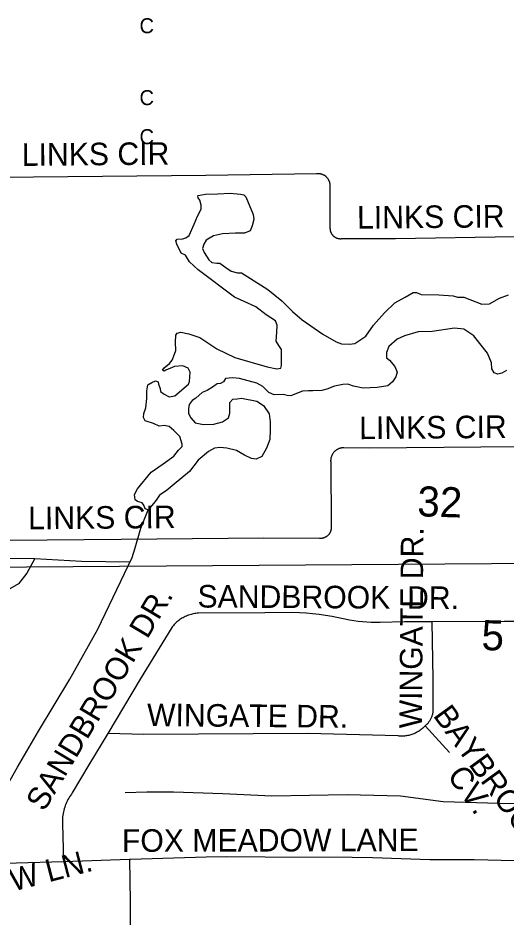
# Model space of a CAD drawing. Extents: x 1670563 to 1761545, y 515755 to 578944.
# Drawn here: x 1702399 to 1704021, y 532470 to 535459 of the extents above; entities that cross this region are included whole.
import ezdxf

# ---------------------------------------------------------------- set-up
doc = ezdxf.new("R2010")
doc.units = 0
for name, color, linetype in [('4_TwnRge', 7, 'Continuous'), ('62_text', 7, 'Continuous'), ('Cross', 7, 'Continuous'), ('SHP_LINE', 7, 'Continuous'), ('STREETCL', 7, 'Continuous'), ('STRNAMES', 7, 'Continuous')]:
    doc.layers.add(name, color=color, linetype=linetype)

msp = doc.modelspace()

# ---------------------------------------------------------------- linework, layer by layer
at = {"layer": '4_TwnRge'}
msp.add_lwpolyline([(1677728, 533231.8), (1683031.7, 533346.7), (1683119.4, 533342.5), (1688238.5, 533490), (1688376.1, 533487.8), (1693684.6, 533590.9), (1698873.3, 533608.2), (1704126.3, 533645.6)], dxfattribs=at)
at = {"layer": 'SHP_LINE'}
for points in [[(1702831, 533823), (1702821, 533827), (1702817, 533839), (1702811, 533847), (1702796, 533851), (1702788, 533857), (1702786, 533874), (1702796, 533893), (1702841, 533949), (1702881, 533976), (1702917, 534002), (1702932, 534022), (1702944, 534034), (1702944, 534042), (1702937, 534067), (1702917, 534087), (1702901, 534101), (1702884, 534104), (1702868, 534102), (1702849, 534111), (1702821, 534119), (1702816, 534131), (1702817, 534144), (1702824, 534163), (1702827, 534194), (1702827, 534219), (1702830, 534239), (1702844, 534247), (1702856, 534252), (1702864, 534249), (1702866, 534241), (1702871, 534227), (1702872, 534217), (1702885, 534208), (1702901, 534199), (1702920, 534202), (1702965, 534241), (1702969, 534250), (1702971, 534281), (1702964, 534294), (1702946, 534302), (1702919, 534300), (1702890, 534288), (1702884, 534284), (1702879, 534288), (1702885, 534296), (1702902, 534310), (1702911, 534321), (1702919, 534341), (1702923, 534353), (1702922, 534381), (1702923, 534404), (1702928, 534411), (1702940, 534414), (1702966, 534409), (1703003, 534396), (1703059, 534359), (1703119, 534330), (1703227, 534299), (1703259, 534292), (1703272, 534294), (1703274, 534303), (1703275, 534357), (1703266, 534370), (1703257, 534384), (1703259, 534414), (1703260, 534438), (1703255, 534452), (1703224, 534472), (1703189, 534498), (1703150, 534516), (1703118, 534531), (1702998, 534621), (1702969, 534648), (1702955, 534670), (1702941, 534677), (1702927, 534707), (1702923, 534718), (1702928, 534723), (1702946, 534724), (1702956, 534728), (1702968, 534736), (1702984, 534773), (1702995, 534800), (1703007, 534823), (1703007, 534836), (1703003, 534853), (1702998, 534861), (1702996, 534868), (1702998, 534869), (1703022, 534873), (1703063, 534874), (1703104, 534876), (1703138, 534873), (1703149, 534871), (1703156, 534864), (1703180, 534805), (1703182, 534789), (1703177, 534768), (1703170, 534751), (1703151, 534743), (1703122, 534743), (1703078, 534741), (1703048, 534734), (1703024, 534720), (1703016, 534707), (1703012, 534692), (1703018, 534679), (1703033, 534655), (1703043, 534646), (1703060, 534644), (1703070, 534644), (1703089, 534629), (1703107, 534617), (1703128, 534612), (1703141, 534611), (1703172, 534593), (1703229, 534556), (1703276, 534518), (1703311, 534483), (1703343, 534455), (1703412, 534407), (1703456, 534382), (1703474, 534375), (1703501, 534374), (1703518, 534377), (1703555, 534401), (1703580, 534437), (1703617, 534478), (1703651, 534512), (1703686, 534531), (1703712, 534546), (1703723, 534546), (1703739, 534539), (1703797, 534538), (1703845, 534535), (1703860, 534530), (1703881, 534530), (1703941, 534507), (1703966, 534508), (1703999, 534527), (1704029, 534538)], [(1704022, 534287), (1704007, 534278), (1703994, 534275), (1703981, 534279), (1703974, 534292), (1703973, 534312), (1703959, 534344), (1703934, 534377), (1703914, 534402), (1703881, 534424), (1703850, 534427), (1703775, 534416), (1703729, 534415), (1703683, 534402), (1703659, 534391), (1703631, 534366), (1703624, 534347), (1703624, 534329), (1703634, 534321), (1703651, 534300), (1703659, 534281), (1703655, 534266), (1703643, 534249), (1703628, 534236), (1703592, 534230), (1703546, 534228), (1703514, 534235), (1703495, 534241), (1703478, 534240), (1703451, 534235), (1703425, 534225), (1703409, 534220), (1703379, 534219), (1703364, 534219), (1703344, 534218), (1703324, 534210), (1703306, 534202), (1703293, 534204), (1703280, 534207), (1703250, 534206), (1703232, 534214), (1703213, 534233), (1703192, 534245), (1703135, 534260), (1703113, 534262), (1703088, 534260), (1703082, 534249), (1703072, 534243), (1703061, 534242), (1703048, 534233), (1703027, 534220), (1703011, 534214), (1702990, 534195), (1702978, 534187), (1702968, 534174), (1702965, 534159), (1702965, 534144), (1702973, 534129), (1702987, 534113), (1703015, 534107), (1703050, 534108), (1703078, 534116), (1703098, 534129), (1703103, 534145), (1703103, 534168), (1703103, 534180), (1703113, 534191), (1703127, 534193), (1703142, 534195), (1703192, 534185), (1703215, 534170), (1703234, 534143), (1703237, 534116), (1703237, 534090), (1703236, 534057), (1703225, 534029), (1703209, 534001), (1703190, 533992), (1703175, 533994), (1703152, 534005), (1703125, 534021), (1703093, 534028), (1703071, 534031), (1703052, 534029), (1703032, 534017), (1702998, 533989), (1702969, 533951), (1702918, 533909), (1702891, 533887), (1702869, 533872), (1702858, 533856), (1702849, 533845), (1702831, 533823)], [(1701419, 531915), (1701500, 531946), (1701557, 531962), (1701642, 531962), (1701699, 531959), (1701832, 531967), (1701901, 531967), (1701923, 531976), (1701932, 531998), (1701934, 532035), (1701929, 532063), (1701941, 532105), (1702114, 532438), (1702182, 532558), (1702229, 532681), (1702264, 532734), (1702397, 532968), (1702467, 533088), (1702571, 533261), (1702664, 533427), (1702778, 533665), (1702788, 533697), (1702807, 533763), (1702831, 533823)], [(1701848, 533678), (1702025, 533665), (1702212, 533664), (1702455, 533662)], [(1702455, 533662), (1702428, 533613), (1702400, 533577), (1702356, 533552), (1702096, 533435), (1701811, 533318), (1701542, 533219)], [(1702455, 533662), (1702610, 533653), (1702771, 533651)], [(1703812, 532853), (1703670, 532872), (1703493, 532876), (1703242, 532871), (1703080, 532879), (1702915, 532885), (1702827, 532885), (1702755, 532883)], [(1704610, 532884), (1704606, 532684), (1704591, 532666), (1704219, 532681), (1704211, 532847), (1704149, 532848), (1704034, 532846), (1703923, 532849), (1703812, 532853)]]:
    msp.add_lwpolyline(points, dxfattribs=at)
at = {"layer": 'STREETCL'}
for points in [[(1702142, 534929.5), (1702450.3, 534930.5), (1703023, 534936.6), (1703391.3, 534941.5), (1703392.6, 534941.7), (1703393.9, 534941.8), (1703395.3, 534941.9), (1703396.6, 534941.9), (1703398, 534941.8), (1703399.3, 534941.8), (1703400.7, 534941.6), (1703402, 534941.4), (1703403.3, 534941.2), (1703404.7, 534940.9), (1703406, 534940.6), (1703407.3, 534940.3), (1703408.6, 534939.9), (1703409.8, 534939.4), (1703411.1, 534938.9), (1703412.3, 534938.4), (1703413.5, 534937.8), (1703414.7, 534937.2), (1703415.9, 534936.5), (1703417.1, 534935.8), (1703418.2, 534935.1), (1703419.3, 534934.3), (1703420.4, 534933.5), (1703421.4, 534932.6), (1703422.4, 534931.7), (1703423.4, 534930.8), (1703424.3, 534929.8), (1703425.2, 534928.8), (1703426.1, 534927.8), (1703427, 534926.8), (1703427.8, 534925.7), (1703428.5, 534924.6), (1703429.3, 534923.4), (1703429.9, 534922.3), (1703430.6, 534921.1), (1703431.2, 534919.9), (1703431.8, 534918.6), (1703432.3, 534917.4), (1703432.8, 534916.1), (1703433.2, 534914.9), (1703433.6, 534913.6), (1703433.9, 534912.3), (1703434.2, 534910.9), (1703434.5, 534909.6), (1703434.7, 534908.3), (1703434.8, 534906.9), (1703434.9, 534905.6), (1703435, 534904.3), (1703435, 534902.9), (1703435.7, 534759.7), (1703435.7, 534758.5), (1703435.8, 534757.3), (1703435.9, 534756.1), (1703436, 534754.9), (1703436.2, 534753.7), (1703436.4, 534752.6), (1703436.7, 534751.4), (1703437, 534750.3), (1703437.3, 534749.1), (1703437.7, 534748), (1703438.1, 534746.9), (1703438.6, 534745.8), (1703439.1, 534744.7), (1703439.6, 534743.6), (1703440.2, 534742.6), (1703440.8, 534741.5), (1703441.5, 534740.5), (1703442.1, 534739.5), (1703442.8, 534738.6), (1703443.6, 534737.6), (1703444.4, 534736.7), (1703445.2, 534735.8), (1703446, 534735), (1703446.9, 534734.2), (1703447.7, 534733.4), (1703448.7, 534732.6), (1703449.6, 534731.9), (1703450.6, 534731.2), (1703451.6, 534730.5), (1703452.6, 534729.9), (1703453.6, 534729.3), (1703454.7, 534728.7), (1703455.7, 534728.2), (1703456.8, 534727.7), (1703457.9, 534727.2), (1703459.1, 534726.8), (1703460.2, 534726.5), (1703461.3, 534726.1), (1703462.5, 534725.8), (1703463.7, 534725.6), (1703464.8, 534725.4), (1703466, 534725.2), (1703467.2, 534725.1), (1703468.4, 534725), (1703469.6, 534724.9), (1703470.8, 534724.9), (1703472, 534724.9), (1703473.2, 534725), (1703474.4, 534725.1), (1703653.4, 534726.1), (1704050.8, 534732)], [(1704185.2, 534034.5), (1703565.7, 534029), (1703481.7, 534029.8), (1703480.2, 534029.8), (1703478.7, 534029.8), (1703477.2, 534029.7), (1703475.7, 534029.5), (1703474.2, 534029.3), (1703472.7, 534029), (1703471.2, 534028.7), (1703469.8, 534028.3), (1703468.3, 534027.9), (1703466.9, 534027.4), (1703465.5, 534026.9), (1703464.1, 534026.3), (1703462.7, 534025.7), (1703461.4, 534025), (1703460, 534024.3), (1703458.7, 534023.5), (1703457.5, 534022.7), (1703456.2, 534021.9), (1703455, 534021), (1703453.8, 534020), (1703452.7, 534019.1), (1703451.5, 534018), (1703450.5, 534017), (1703449.4, 534015.9), (1703448.4, 534014.8), (1703447.4, 534013.6), (1703446.5, 534012.4), (1703445.6, 534011.2), (1703444.8, 534009.9), (1703444, 534008.7), (1703443.3, 534007.3), (1703442.6, 534006), (1703441.9, 534004.6), (1703441.3, 534003.3), (1703440.7, 534001.9), (1703440.2, 534000.4), (1703439.8, 533999), (1703439.3, 533997.5), (1703439, 533996.1), (1703438.7, 533994.6), (1703438.4, 533993.1), (1703438.2, 533991.6), (1703438.1, 533990.1), (1703438, 533988.6), (1703437.9, 533987.1), (1703437.9, 533985.6), (1703438, 533984.1), (1703440, 533765.5), (1703440, 533764.2), (1703439.9, 533762.9), (1703439.8, 533761.6), (1703439.7, 533760.4), (1703439.5, 533759.1), (1703439.3, 533757.8), (1703439, 533756.6), (1703438.7, 533755.3), (1703438.3, 533754.1), (1703437.9, 533752.9), (1703437.5, 533751.7), (1703437, 533750.5), (1703436.5, 533749.3), (1703435.9, 533748.2), (1703435.3, 533747.1), (1703434.7, 533746), (1703434, 533744.9), (1703433.3, 533743.8), (1703432.5, 533742.8), (1703431.7, 533741.8), (1703430.9, 533740.8), (1703430, 533739.8), (1703429.2, 533738.9), (1703428.2, 533738), (1703427.3, 533737.2), (1703426.3, 533736.3), (1703425.3, 533735.6), (1703424.3, 533734.8), (1703423.2, 533734.1), (1703422.1, 533733.4), (1703421, 533732.8), (1703419.9, 533732.2), (1703418.7, 533731.6), (1703417.6, 533731.1), (1703416.4, 533730.6), (1703415.2, 533730.1), (1703414, 533729.7), (1703412.7, 533729.4), (1703411.5, 533729.1), (1703410.2, 533728.8), (1703409, 533728.6), (1703407.7, 533728.4), (1703406.4, 533728.2), (1703405.2, 533728.1), (1703403.9, 533728.1), (1703402.6, 533728.1), (1703401.3, 533728.1), (1703216.2, 533729.1), (1702741.5, 533725), (1702372.6, 533721.3)], [(1703774.3, 533450.9), (1703758.2, 533450.8), (1703683.3, 533450.8), (1703602, 533448.7), (1703587.4, 533448.5), (1703572.7, 533448.8), (1703558.1, 533449.5), (1703543.6, 533450.7), (1703529.1, 533452.3), (1703514.6, 533454.4), (1703500.2, 533457), (1703442.6, 533468.5), (1703421.2, 533472.4), (1703399.6, 533475.6), (1703378, 533478.2), (1703356.2, 533480.1), (1703334.5, 533481.3), (1703312.7, 533481.8), (1703218.8, 533480.8), (1702998.2, 533479.7), (1702994.1, 533479.4), (1702990, 533479), (1702985.9, 533478.4), (1702981.8, 533477.6), (1702977.8, 533476.7), (1702973.8, 533475.7), (1702969.8, 533474.6), (1702965.9, 533473.3), (1702962, 533471.9), (1702958.2, 533470.3), (1702954.4, 533468.6), (1702950.7, 533466.8), (1702947.1, 533464.9), (1702943.5, 533462.8), (1702940, 533460.7), (1702936.5, 533458.4), (1702933.2, 533456), (1702929.9, 533453.4), (1702926.7, 533450.8), (1702923.6, 533448), (1702920.7, 533445.2), (1702917.8, 533442.3), (1702915, 533439.2), (1702912.3, 533436.1), (1702909.7, 533432.8), (1702825.5, 533295.1), (1702804.7, 533260.2), (1702696.7, 533080.2)], [(1703774.3, 533450.9), (1703777.4, 533261.7), (1703778.1, 533162.8), (1703778.2, 533160.4), (1703778.1, 533158), (1703778, 533155.5), (1703777.8, 533153.1), (1703777.5, 533150.7), (1703777.1, 533148.2), (1703776.7, 533145.8), (1703776.1, 533143.5), (1703775.5, 533141.1), (1703774.8, 533138.8), (1703774, 533136.5), (1703773.2, 533134.2), (1703772.2, 533131.9), (1703771.2, 533129.7), (1703770.1, 533127.5), (1703769, 533125.4), (1703767.7, 533123.3), (1703766.4, 533121.2), (1703765, 533119.2), (1703763.6, 533117.2), (1703762.1, 533115.3), (1703760.5, 533113.5), (1703758.8, 533111.7), (1703757.1, 533109.9), (1703755.3, 533108.2), (1703753.5, 533106.6), (1703751.6, 533105)], [(1704185.6, 533451.9), (1704014.9, 533451.9), (1703774.3, 533450.9)], [(1702696.7, 533080.2), (1702633.9, 532975.6), (1702579.2, 532882.9), (1702576, 532878.5), (1702572.9, 532874), (1702569.9, 532869.4), (1702567.2, 532864.7), (1702564.5, 532859.9), (1702562.1, 532855), (1702559.8, 532850), (1702557.7, 532845), (1702555.7, 532839.9), (1702553.9, 532834.7), (1702552.3, 532829.5), (1702550.9, 532824.2), (1702549.6, 532818.9), (1702548.6, 532813.5), (1702547.7, 532808.1), (1702547, 532802.7), (1702546.5, 532797.2), (1702546.1, 532791.8), (1702546, 532786.3), (1702546, 532780.8), (1702550.3, 532653.5)], [(1703751.6, 533105), (1703749.2, 533102.5), (1703746.7, 533100), (1703744.1, 533097.6), (1703741.4, 533095.3), (1703738.6, 533093), (1703735.8, 533090.9), (1703732.9, 533088.9), (1703729.9, 533086.9), (1703726.9, 533085.1), (1703723.8, 533083.4), (1703720.7, 533081.8), (1703717.5, 533080.2), (1703714.2, 533078.8), (1703710.9, 533077.5), (1703707.6, 533076.4), (1703704.2, 533075.3), (1703700.8, 533074.3), (1703697.3, 533073.5), (1703693.9, 533072.8), (1703690.4, 533072.2), (1703686.8, 533071.7), (1703683.3, 533071.4), (1703679.8, 533071.1), (1703676.2, 533071), (1703672.7, 533071), (1703669.2, 533071.1), (1703665.6, 533071.4), (1703662.1, 533071.7), (1703362.1, 533080), (1702816.9, 533076.7), (1702696.7, 533080.2)], [(1703833.5, 533016.8), (1703751.6, 533105)], [(1702769.7, 532661.1), (1702550.3, 532653.5)], [(1702769.7, 532661.1), (1702771.1, 532521.7), (1702772, 532352.2), (1702770.8, 532249.2), (1702771, 532103.2), (1702766.6, 531927.8), (1702766.3, 531768.8)], [(1704185, 532652.8), (1703915.3, 532659.3), (1703767.7, 532660), (1703576.6, 532666.4), (1703509.2, 532667.7), (1703220.6, 532668.2), (1703092.4, 532669.5), (1703023.7, 532668.3), (1702772.4, 532661.2), (1702769.7, 532661.1)], [(1702550.3, 532653.5), (1702393.9, 532649), (1702334.3, 532646.4), (1702274.7, 532641.9), (1702254, 532639.7), (1702233.3, 532636.7), (1702212.7, 532633.1), (1702192.3, 532628.9), (1702172, 532623.9), (1702151.9, 532618.3), (1702132, 532612.1)]]:
    msp.add_lwpolyline(points, dxfattribs=at)

# ---------------------------------------------------------------- texts
at = {"layer": '62_text'}
for s, rotation, p in [('32', 358.1866, (1703725, 533802.3)), ('5', 358.9328, (1703938.8, 533357.1))]:
    msp.add_text(s, height=100, rotation=rotation, dxfattribs=at).set_placement(p)
at = {"layer": 'Cross'}
for p in [(1702802.4, 535408), (1702802.4, 535169), (1702802.4, 535039.1)]:
    msp.add_text('C', height=50, dxfattribs=at).set_placement(p)
at = {"layer": 'STRNAMES'}
for s, rotation, p in [('LINKS CIR', 0.5109, (1702411.5, 534966.8)), ('LINKS CIR', 0.5109, (1703525.9, 534758.2)), ('LINKS CIR', 0.5109, (1703533, 534058.3)), ('LINKS CIR', 0.5109, (1702432.6, 533758.5)), ('WINGATE DR.', 89.5109, (1703741, 533096.6)), ('SANDBROOK  DR.', 359.6583, (1702995.1, 533498.7)), ('SANDBROOK DR.', 59.1415, (1702485.4, 532817.4)), ('WINGATE DR.', 359.5109, (1702827.3, 533104.5)), ('BAYBROOK ', 305.9845, (1703776.3, 533139.5)), ('CV.', 305.9845, (1703822.8, 532939.2)), ('FOX MEADOW LANE', 0.1498, (1702744.1, 532686.2)), ('FOX MEADOW LN.', 14.5702, (1701799.7, 532402.8))]:
    msp.add_text(s, height=75, rotation=rotation, dxfattribs=at).set_placement(p)

doc.saveas('drawing.dxf')
